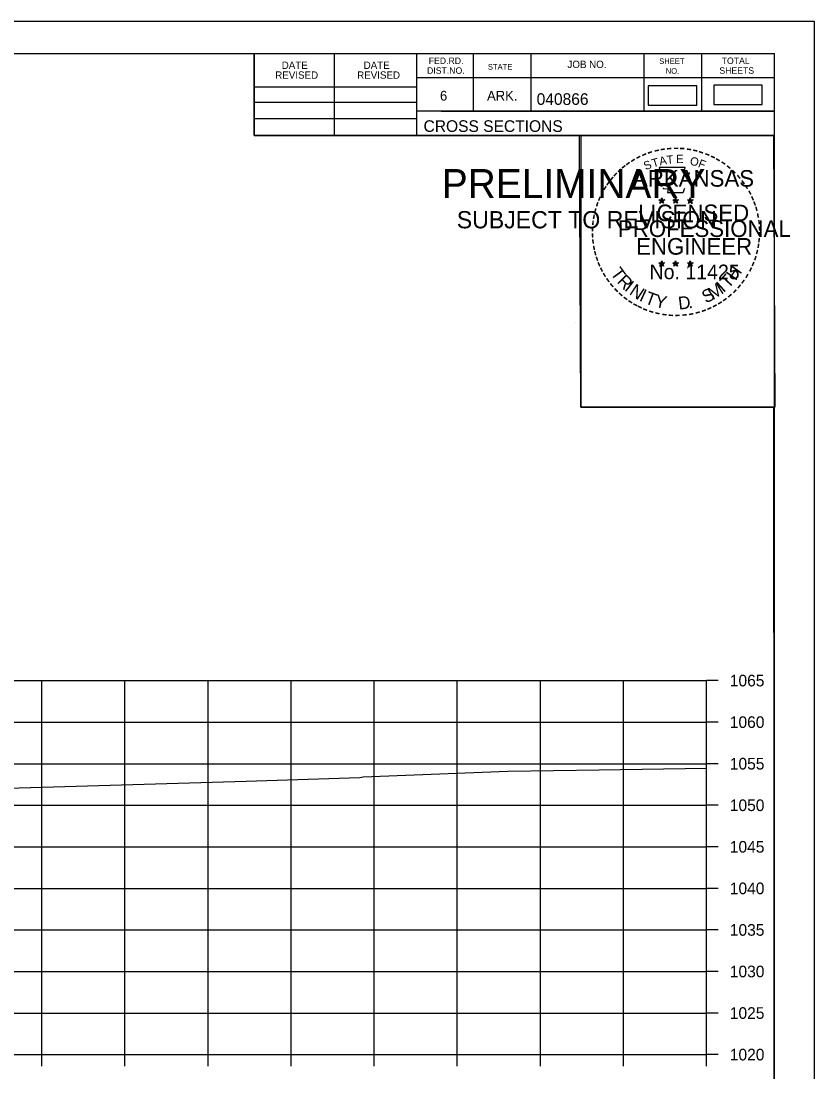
# Model space of a CAD drawing. Extents: x 1370565 to 1374448, y 301010 to 304637.
# Drawn here: x 1370802.5 to 1370898, y 304084.1 to 304210.6 of the extents above; entities that cross this region are included whole.
import ezdxf

# ---------------------------------------------------------------- set-up
doc = ezdxf.new("R2010")
doc.units = 0
for name, color, linetype in [('Default', 7, 'Continuous'), ('R_Axis', 7, 'Continuous'), ('R_Axis Annot', 7, 'Continuous'), ('R_Border', 7, 'Continuous'), ('R_Border PE', 7, 'Continuous'), ('R_Border Prem', 7, 'Continuous'), ('R_Drive', 7, 'Continuous'), ('R_Exist Surface', 7, 'Continuous'), ('R_Grid', 7, 'Continuous'), ('R_No Plot', 7, 'Continuous')]:
    doc.layers.add(name, color=color, linetype=linetype)

msp = doc.modelspace()

# ---------------------------------------------------------------- linework, layer by layer
at = {"layer": 'Default'}
msp.add_lwpolyline([(1370878.02, 304200.45), (1370883.85, 304200.45), (1370883.85, 304202.76), (1370878.02, 304202.76)], close=True, dxfattribs=at)
at = {"layer": 'R_Axis'}
for p, q in [((1370885.03, 304086.21), (1370885.03, 304131.21)), ((1370886.43, 304131.21), (1370885.03, 304131.21)), ((1370886.43, 304126.21), (1370885.03, 304126.21)), ((1370886.43, 304121.21), (1370885.03, 304121.21)), ((1370886.43, 304116.21), (1370885.03, 304116.21)), ((1370886.43, 304111.21), (1370885.03, 304111.21)), ((1370886.43, 304106.21), (1370885.03, 304106.21)), ((1370886.43, 304101.21), (1370885.03, 304101.21)), ((1370886.43, 304096.21), (1370885.03, 304096.21)), ((1370886.43, 304091.21), (1370885.03, 304091.21)), ((1370585.03, 304086.21), (1370885.03, 304086.21)), ((1370805.03, 304084.81), (1370805.03, 304086.21)), ((1370815.03, 304084.81), (1370815.03, 304086.21)), ((1370825.03, 304084.81), (1370825.03, 304086.21)), ((1370835.03, 304084.81), (1370835.03, 304086.21)), ((1370845.03, 304084.81), (1370845.03, 304086.21)), ((1370855.03, 304084.81), (1370855.03, 304086.21)), ((1370865.03, 304084.81), (1370865.03, 304086.21)), ((1370875.03, 304084.81), (1370875.03, 304086.21)), ((1370885.03, 304084.81), (1370885.03, 304086.21)), ((1370886.43, 304086.21), (1370885.03, 304086.21))]:
    msp.add_line(p, q, dxfattribs=at)
at = {"layer": 'R_Border'}
for p, q in [((1370577.03, 304206.67), (1370893.21, 304206.67)), ((1370830.57, 304196.79), (1370830.57, 304206.67)), ((1370840.25, 304196.79), (1370840.25, 304206.67)), ((1370850.11, 304206.67), (1370850.11, 304196.79)), ((1370856.95, 304206.67), (1370856.95, 304199.73)), ((1370863.89, 304206.67), (1370863.89, 304199.73)), ((1370877.47, 304206.67), (1370877.47, 304199.73)), ((1370884.41, 304206.67), (1370884.41, 304199.73)), ((1370893.21, 304001.21), (1370893.21, 304206.67)), ((1370893.21, 304203.73), (1370850.11, 304203.73)), ((1370893.21, 304203.75), (1370893.21, 304203.75)), ((1370830.57, 304202.65), (1370850.11, 304202.65)), ((1370830.57, 304200.79), (1370850.11, 304200.79)), ((1370893.21, 304199.73), (1370850.11, 304199.73)), ((1370853.07, 304199.73), (1370893.21, 304199.73)), ((1370830.57, 304198.85), (1370850.11, 304198.85)), ((1370893.21, 304196.79), (1370830.57, 304196.79))]:
    msp.add_line(p, q, dxfattribs=at)
at = {"layer": 'R_Border PE'}
for p, q in [((1370879.29, 304189.04), (1370879.64, 304188.93)), ((1370879.29, 304189.04), (1370879.54, 304189)), ((1370879.29, 304189.04), (1370879.53, 304188.92)), ((1370879.42, 304188.63), (1370879.64, 304188.93)), ((1370879.42, 304188.63), (1370879.55, 304188.88)), ((1370879.42, 304188.63), (1370879.64, 304188.85)), ((1370879.64, 304189.3), (1370879.6, 304189.04)), ((1370879.64, 304188.93), (1370879.64, 304189.3)), ((1370879.64, 304189.3), (1370879.69, 304189.05)), ((1370879.99, 304189.04), (1370879.64, 304188.93)), ((1370879.85, 304188.63), (1370879.64, 304188.93)), ((1370879.85, 304188.63), (1370879.64, 304188.85)), ((1370879.99, 304189.04), (1370879.7, 304188.99)), ((1370879.85, 304188.63), (1370879.72, 304188.93)), ((1370879.99, 304189.04), (1370879.78, 304188.94)), ((1370880.96, 304189.04), (1370881.31, 304188.93)), ((1370880.96, 304189.04), (1370881.21, 304189)), ((1370880.96, 304189.04), (1370881.2, 304188.92)), ((1370881.09, 304188.63), (1370881.31, 304188.93)), ((1370881.09, 304188.63), (1370881.22, 304188.88)), ((1370881.09, 304188.63), (1370881.31, 304188.85)), ((1370881.31, 304189.3), (1370881.27, 304189.04)), ((1370881.31, 304188.93), (1370881.31, 304189.3)), ((1370881.31, 304189.3), (1370881.36, 304189.05)), ((1370881.66, 304189.04), (1370881.31, 304188.93)), ((1370881.52, 304188.63), (1370881.31, 304188.93)), ((1370881.52, 304188.63), (1370881.31, 304188.85)), ((1370881.66, 304189.04), (1370881.37, 304188.99)), ((1370881.52, 304188.63), (1370881.39, 304188.93)), ((1370881.66, 304189.04), (1370881.45, 304188.94)), ((1370882.72, 304189.03), (1370883.07, 304188.92)), ((1370882.72, 304189.03), (1370882.98, 304188.99)), ((1370882.72, 304189.03), (1370882.96, 304188.91)), ((1370882.86, 304188.62), (1370883.07, 304188.92)), ((1370882.86, 304188.62), (1370882.98, 304188.87)), ((1370882.86, 304188.62), (1370883.07, 304188.84)), ((1370883.07, 304189.28), (1370883.03, 304189.03)), ((1370883.07, 304188.92), (1370883.07, 304189.28)), ((1370883.07, 304189.28), (1370883.12, 304189.03)), ((1370883.42, 304189.03), (1370883.07, 304188.92)), ((1370883.29, 304188.62), (1370883.07, 304188.92)), ((1370883.29, 304188.62), (1370883.07, 304188.84)), ((1370883.42, 304189.03), (1370883.13, 304188.98)), ((1370883.29, 304188.62), (1370883.15, 304188.91)), ((1370883.42, 304189.03), (1370883.22, 304188.93)), ((1370879.29, 304181.47), (1370879.64, 304181.36)), ((1370879.29, 304181.47), (1370879.54, 304181.42)), ((1370879.29, 304181.47), (1370879.52, 304181.35)), ((1370879.42, 304181.06), (1370879.64, 304181.36)), ((1370879.42, 304181.06), (1370879.55, 304181.31)), ((1370879.42, 304181.06), (1370879.63, 304181.28)), ((1370879.64, 304181.72), (1370879.59, 304181.47)), ((1370879.85, 304181.06), (1370879.63, 304181.28)), ((1370879.64, 304181.36), (1370879.64, 304181.72)), ((1370879.64, 304181.72), (1370879.68, 304181.47)), ((1370879.98, 304181.47), (1370879.64, 304181.36)), ((1370879.85, 304181.06), (1370879.64, 304181.36)), ((1370879.98, 304181.47), (1370879.7, 304181.42)), ((1370879.85, 304181.06), (1370879.71, 304181.35)), ((1370879.98, 304181.47), (1370879.78, 304181.37)), ((1370880.96, 304181.47), (1370881.3, 304181.36)), ((1370880.96, 304181.47), (1370881.21, 304181.42)), ((1370880.96, 304181.47), (1370881.19, 304181.35)), ((1370881.09, 304181.06), (1370881.3, 304181.36)), ((1370881.09, 304181.06), (1370881.21, 304181.31)), ((1370881.09, 304181.06), (1370881.3, 304181.28)), ((1370881.3, 304181.72), (1370881.26, 304181.47)), ((1370881.3, 304181.36), (1370881.3, 304181.72)), ((1370881.3, 304181.72), (1370881.35, 304181.47)), ((1370881.65, 304181.47), (1370881.3, 304181.36)), ((1370881.52, 304181.06), (1370881.3, 304181.36)), ((1370881.52, 304181.06), (1370881.3, 304181.28)), ((1370881.65, 304181.47), (1370881.37, 304181.42)), ((1370881.52, 304181.06), (1370881.38, 304181.35)), ((1370881.65, 304181.47), (1370881.45, 304181.37)), ((1370882.72, 304181.46), (1370883.07, 304181.35)), ((1370882.72, 304181.46), (1370882.98, 304181.41)), ((1370882.72, 304181.46), (1370882.96, 304181.34)), ((1370882.86, 304181.05), (1370883.07, 304181.35)), ((1370882.86, 304181.05), (1370882.98, 304181.3)), ((1370882.86, 304181.05), (1370883.07, 304181.27)), ((1370883.07, 304181.71), (1370883.03, 304181.46)), ((1370883.07, 304181.35), (1370883.07, 304181.71)), ((1370883.07, 304181.71), (1370883.12, 304181.46)), ((1370883.42, 304181.46), (1370883.07, 304181.35)), ((1370883.28, 304181.05), (1370883.07, 304181.35)), ((1370883.28, 304181.05), (1370883.07, 304181.27)), ((1370883.42, 304181.46), (1370883.13, 304181.41)), ((1370883.28, 304181.05), (1370883.15, 304181.34)), ((1370883.42, 304181.46), (1370883.21, 304181.36))]:
    msp.add_line(p, q, dxfattribs=at)
for points in [[(1370879.33, 304192.92), (1370879.6, 304192.09)], [(1370882.84, 304192), (1370882.98, 304192.28), (1370882.3, 304192.26), (1370882.45, 304192.92), (1370879.33, 304192.92)], [(1370879.82, 304190.5), (1370879.82, 304190.41), (1370880.39, 304190.39), (1370880.33, 304189.92), (1370882.2, 304189.92), (1370882.4, 304190.45)], [(1370879.64, 304189.3), (1370879.85, 304188.63), (1370879.29, 304189.04), (1370879.99, 304189.04), (1370879.42, 304188.63), (1370879.64, 304189.3)], [(1370881.31, 304189.3), (1370881.52, 304188.63), (1370880.96, 304189.04), (1370881.66, 304189.04), (1370881.09, 304188.63), (1370881.31, 304189.3)], [(1370883.07, 304189.28), (1370883.29, 304188.62), (1370882.72, 304189.03), (1370883.42, 304189.03), (1370882.86, 304188.62), (1370883.07, 304189.28)], [(1370879.64, 304181.72), (1370879.85, 304181.06), (1370879.29, 304181.47), (1370879.98, 304181.47), (1370879.42, 304181.06), (1370879.64, 304181.72)], [(1370881.3, 304181.72), (1370881.52, 304181.06), (1370880.96, 304181.47), (1370881.65, 304181.47), (1370881.09, 304181.06), (1370881.3, 304181.72)], [(1370883.07, 304181.71), (1370883.28, 304181.05), (1370882.72, 304181.46), (1370883.42, 304181.46), (1370882.86, 304181.05), (1370883.07, 304181.71)]]:
    msp.add_lwpolyline(points, dxfattribs=at)
for centre, radius in [((1370879.64, 304188.93), 0.172), ((1370879.64, 304188.93), 0.145), ((1370879.64, 304188.93), 0.116), ((1370879.64, 304188.93), 0.0991), ((1370879.64, 304188.93), 0.0747), ((1370879.64, 304188.93), 0.0495), ((1370879.64, 304188.93), 0.0296), ((1370881.31, 304188.93), 0.172), ((1370881.31, 304188.93), 0.145), ((1370881.31, 304188.93), 0.116), ((1370881.31, 304188.93), 0.0991), ((1370881.31, 304188.93), 0.0747), ((1370881.31, 304188.93), 0.0495), ((1370881.31, 304188.93), 0.0296), ((1370883.07, 304188.92), 0.172), ((1370883.07, 304188.92), 0.145), ((1370883.07, 304188.92), 0.116), ((1370883.07, 304188.92), 0.0991), ((1370883.07, 304188.92), 0.0747), ((1370883.07, 304188.92), 0.0495), ((1370883.07, 304188.92), 0.0296), ((1370879.63, 304181.36), 0.172), ((1370879.63, 304181.36), 0.145), ((1370879.63, 304181.36), 0.116), ((1370879.63, 304181.36), 0.0991), ((1370879.63, 304181.36), 0.0747), ((1370879.63, 304181.36), 0.0495), ((1370879.63, 304181.36), 0.0296), ((1370881.3, 304181.36), 0.172), ((1370881.3, 304181.36), 0.145), ((1370881.3, 304181.36), 0.116), ((1370881.3, 304181.36), 0.0991), ((1370881.3, 304181.36), 0.0747), ((1370881.3, 304181.36), 0.0495), ((1370881.3, 304181.36), 0.0296), ((1370883.07, 304181.35), 0.172), ((1370883.07, 304181.35), 0.145), ((1370883.07, 304181.35), 0.116), ((1370883.07, 304181.35), 0.0991), ((1370883.07, 304181.35), 0.0747), ((1370883.07, 304181.35), 0.0495), ((1370883.07, 304181.35), 0.0296)]:
    msp.add_circle(centre, radius, dxfattribs=at)
at = {"layer": 'R_Drive'}
msp.add_lwpolyline([(1370885.89, 304200.52), (1370891.72, 304200.52), (1370891.72, 304202.83), (1370885.89, 304202.83)], close=True, dxfattribs=at)
at = {"layer": 'R_Exist Surface'}
msp.add_lwpolyline([(1370694.58, 304112.11), (1370716.27, 304115.22), (1370725.66, 304116.57), (1370726.01, 304116.56), (1370735.94, 304116.18), (1370736.53, 304116.14), (1370746.29, 304115.59), (1370761.03, 304114.52), (1370761.96, 304114.44), (1370764.58, 304114.97), (1370777.69, 304117.59), (1370829.63, 304119.12), (1370843.32, 304119.55), (1370843.72, 304119.62), (1370861.1, 304120.29), (1370872.1, 304120.49), (1370885.03, 304120.68)], dxfattribs=at)
at = {"layer": 'R_Grid'}
for p, q in [((1370585.03, 304131.21), (1370885.03, 304131.21)), ((1370805.03, 304086.21), (1370805.03, 304131.21)), ((1370815.03, 304086.21), (1370815.03, 304131.21)), ((1370825.03, 304086.21), (1370825.03, 304131.21)), ((1370835.03, 304086.21), (1370835.03, 304131.21)), ((1370845.03, 304086.21), (1370845.03, 304131.21)), ((1370855.03, 304086.21), (1370855.03, 304131.21)), ((1370865.03, 304086.21), (1370865.03, 304131.21)), ((1370875.03, 304086.21), (1370875.03, 304131.21)), ((1370885.03, 304086.21), (1370885.03, 304131.21)), ((1370585.03, 304126.21), (1370885.03, 304126.21)), ((1370585.03, 304121.21), (1370885.03, 304121.21)), ((1370585.03, 304116.21), (1370885.03, 304116.21)), ((1370585.03, 304111.21), (1370885.03, 304111.21)), ((1370585.03, 304106.21), (1370885.03, 304106.21)), ((1370585.03, 304101.21), (1370885.03, 304101.21)), ((1370585.03, 304096.21), (1370885.03, 304096.21)), ((1370585.03, 304091.21), (1370885.03, 304091.21)), ((1370585.03, 304086.21), (1370885.03, 304086.21))]:
    msp.add_line(p, q, dxfattribs=at)
at = {"layer": 'R_No Plot'}
for p, q in [((1370564.63, 304210.56), (1370897.96, 304210.56)), ((1370869.24, 304174.33), (1370869.24, 304174.33))]:
    msp.add_line(p, q, dxfattribs=at)
for points in [[(1370564.62, 304210.56), (1370897.96, 304210.56), (1370897.96, 303997.22), (1370564.62, 303997.22)], [(1370810.95, 304206.67), (1370830.57, 304206.67), (1370830.57, 304196.79), (1370846.68, 304196.79), (1370869.88, 304196.79), (1370869.88, 304164.12), (1370893.09, 304164.12), (1370893.21, 304001.21), (1370577.03, 304001.21), (1370577.03, 304206.67)], [(1370869.74, 304196.79), (1370893.09, 304196.79), (1370893.23, 304164.12), (1370869.88, 304164.12)]]:
    msp.add_lwpolyline(points, close=True, dxfattribs=at)

# ---------------------------------------------------------------- texts
at = {"layer": 'R_Axis Annot'}
for s, p in [('1065', (1370887.83, 304130.51)), ('1060', (1370887.83, 304125.51)), ('1055', (1370887.83, 304120.51)), ('1050', (1370887.83, 304115.51)), ('1045', (1370887.83, 304110.51)), ('1040', (1370887.83, 304105.51)), ('1035', (1370887.83, 304100.51)), ('1030', (1370887.83, 304095.51)), ('1025', (1370887.83, 304090.51)), ('1020', (1370887.83, 304085.51))]:
    msp.add_text(s, height=1.4, dxfattribs=at).set_placement(p)
at = {"layer": 'R_Border'}
for s, height, p in [('FED.RD.', 0.782, (1370851.59, 304205.39)), ('SHEET', 0.684, (1370879.33, 304205.39)), ('TOTAL', 0.782, (1370886.85, 304205.39)), ('DATE', 0.879, (1370833.9, 304204.8)), ('DATE', 0.879, (1370843.76, 304204.8)), ('DIST.NO.', 0.782, (1370851.39, 304204.21)), ('STATE', 0.684, (1370858.71, 304204.71)), ('JOB NO.', 0.879, (1370868.29, 304204.91)), ('NO.', 0.684, (1370880.11, 304204.21)), ('SHEETS', 0.782, (1370886.57, 304204.21)), ('REVISED', 0.879, (1370833.12, 304203.62)), ('REVISED', 0.879, (1370842.98, 304203.62)), ('6', 1.17, (1370852.95, 304200.99)), ('ARK.', 1.172, (1370858.61, 304200.99)), ('040866', 1.4, (1370864.58, 304200.47)), ('CROSS SECTIONS', 1.4, (1370850.97, 304197.22))]:
    msp.add_text(s, height=height, rotation=360, dxfattribs=at).set_placement(p)
at = {"layer": 'R_Border PE'}
for s, height, rotation, p in [('-', 1.6, 24.3072, (1370877.45, 304193.78)), ('-', 1.6, 19.1761, (1370878.08, 304194.05)), ('-', 1.6, 13.6301, (1370878.83, 304194.29)), ('-', 1.6, 10.2193, (1370879.51, 304194.45)), ('-', 1.6, 5.8968, (1370880.24, 304194.56)), ('-', 1.6, 0.1862, (1370881.01, 304194.63)), ('E', 1, 0.8323, (1370881.38, 304193.46)), ('-', 1.6, 357.743, (1370881.73, 304194.62)), ('-', 1.6, 352.1617, (1370882.48, 304194.56)), ('-', 1.6, 347.2049, (1370883.19, 304194.45)), ('-', 1.6, 342.3362, (1370883.83, 304194.29)), ('-', 1.6, 337.8551, (1370884.56, 304194.07)), ('-', 1.6, 38.9507, (1370875.16, 304192.32)), ('-', 1.6, 36.2317, (1370875.64, 304192.7)), ('-', 1.6, 34.0636, (1370876.22, 304193.09)), ('-', 1.6, 28.7918, (1370876.81, 304193.46)), ('S', 1, 21.594, (1370877.69, 304192.6)), ('T', 1, 16.4036, (1370878.6, 304192.93)), ('A', 1, 11.2132, (1370879.43, 304193.18)), ('T', 1, 6.0228, (1370880.28, 304193.35)), ('O', 1, 350.4515, (1370882.98, 304193.25)), ('F', 1, 340.0707, (1370883.94, 304193.02)), ('-', 1.6, 334.1211, (1370885.2, 304193.8)), ('-', 1.6, 329.6409, (1370885.77, 304193.52)), ('-', 1.6, 325.8627, (1370886.42, 304193.16)), ('-', 1.6, 320.5297, (1370887.03, 304192.73)), ('-', 1.6, 48.423, (1370874.28, 304191.42)), ('-', 1.6, 42.9622, (1370874.73, 304191.9)), ('ARKANSAS', 2, 360, (1370876.18, 304190.63)), ('-', 1.6, 315.5786, (1370887.63, 304192.24)), ('-', 1.6, 309.8797, (1370888.2, 304191.69)), ('-', 1.6, 58.0706, (1370873.14, 304189.84)), ('-', 1.6, 54.2325, (1370873.46, 304190.37)), ('-', 1.6, 50.6142, (1370873.88, 304190.94)), ('-', 1.6, 306.6522, (1370888.72, 304191.09)), ('-', 1.4, 303.6753, (1370889.21, 304190.52)), ('-', 1.6, 67.7743, (1370872.57, 304188.62)), ('-', 1.6, 62.8713, (1370872.83, 304189.23)), ('-', 1.6, 299.6684, (1370889.53, 304189.92)), ('-', 1.6, 294.6628, (1370889.85, 304189.3)), ('-', 1.6, 72.3945, (1370872.35, 304187.99)), ('LICENSED', 2, 360, (1370876.78, 304186.48)), ('DWB', 0.01, 360, (1370879.63, 304188.93)), ('DWB', 0.01, 360, (1370881.3, 304188.93)), ('DWB', 0.01, 360, (1370883.06, 304188.92)), ('-', 1.6, 290.5728, (1370890.11, 304188.73)), ('-', 1.6, 285.1233, (1370890.34, 304188.15)), ('-', 1.6, 81.2013, (1370872.02, 304186.56)), ('-', 1.6, 75.461, (1370872.15, 304187.27)), ('-', 1.6, 280.5493, (1370890.54, 304187.4)), ('-', 1.6, 89.0622, (1370871.92, 304185.17)), ('-', 1.6, 85.1863, (1370871.94, 304185.87)), ('PROFESSIONAL', 2, 360, (1370874.36, 304184.58)), ('-', 1.6, 276.5962, (1370890.7, 304186.64)), ('-', 1.6, 274.3301, (1370890.76, 304185.91)), ('-', 1.6, 94.1959, (1370871.95, 304184.44)), ('ENGINEER', 2, 360, (1370876.55, 304182.45)), ('-', 1.6, 263.5172, (1370890.78, 304184.62)), ('-', 1.6, 269.9407, (1370890.8, 304185.28)), ('-', 1.6, 98.9479, (1370872.03, 304183.78)), ('-', 1.6, 101.7149, (1370872.16, 304183.04)), ('-', 1.6, 260.9953, (1370890.71, 304183.96)), ('-', 1.6, 105.4578, (1370872.32, 304182.45)), ('-', 1.6, 109.0874, (1370872.54, 304181.82)), ('-', 1.6, 252.8681, (1370890.42, 304182.56)), ('-', 1.6, 255.7626, (1370890.6, 304183.28)), ('-', 1.6, 114.0643, (1370872.79, 304181.22)), ('-', 1.6, 115.7289, (1370873.1, 304180.6)), ('T', 1.54, 306.0406, (1370873.4, 304180.2)), ('No. 11425', 1.757, 360, (1370878.17, 304179.5)), ('DWB', 0.01, 360, (1370879.62, 304181.35)), ('DWB', 0.01, 360, (1370881.29, 304181.35)), ('DWB', 0.01, 360, (1370883.06, 304181.34)), ('H', 1.54, 54.6088, (1370888.52, 304179.23)), ('-', 1.6, 244.6197, (1370889.93, 304181.26)), ('-', 1.6, 247.8887, (1370890.19, 304181.89)), ('-', 1.6, 120.4471, (1370873.45, 304180.02)), ('-', 1.6, 125.8934, (1370873.86, 304179.46)), ('R', 1.54, 314.005, (1370874.16, 304179.15)), ('I', 1.54, 321.9694, (1370875.06, 304178.22)), ('T', 1.54, 46.6444, (1370887.63, 304178.29)), ('-', 1.6, 233.8452, (1370889.13, 304179.86)), ('-', 1.6, 239.0712, (1370889.54, 304180.51)), ('-', 1.6, 130.7181, (1370874.32, 304178.91)), ('-', 1.6, 134.2238, (1370874.84, 304178.36)), ('N', 1.54, 326.5002, (1370875.63, 304177.75)), ('I', 1.54, 335.3603, (1370876.83, 304176.96)), ('T', 1.54, 339.8912, (1370877.49, 304176.63)), ('S', 1.54, 26.9312, (1370884.94, 304176.56)), ('M', 1.54, 32.6563, (1370885.78, 304176.96)), ('I', 1.54, 42.1136, (1370887.06, 304177.81)), ('-', 1.6, 225.7653, (1370888.23, 304178.73)), ('-', 1.6, 231.2538, (1370888.7, 304179.29)), ('-', 1.6, 138.9338, (1370875.36, 304177.9)), ('-', 1.6, 144.6463, (1370875.92, 304177.49)), ('-', 1.6, 148.0898, (1370876.48, 304177.12)), ('Y', 1.54, 347.8556, (1370878.71, 304176.19)), ('D', 1.54, 6.3969, (1370881.7, 304175.83)), ('-', 1.6, 212.2491, (1370886.62, 304177.36)), ('-', 1.6, 215.7363, (1370887.15, 304177.75)), ('-', 1.6, 221.0851, (1370887.7, 304178.22)), ('-', 1.6, 151.5704, (1370877.06, 304176.79)), ('-', 1.6, 154.6002, (1370877.58, 304176.55)), ('-', 1.6, 158.5612, (1370878.2, 304176.29)), ('-', 1.6, 162.7983, (1370878.89, 304176.08)), ('-', 1.6, 167.5555, (1370879.6, 304175.92)), ('.', 1.54, 13.7642, (1370882.89, 304175.96)), ('-', 1.6, 195.4743, (1370884.14, 304176.18)), ('-', 1.6, 200.7184, (1370884.82, 304176.42)), ('-', 1.6, 204.2516, (1370885.44, 304176.69)), ('-', 1.6, 207.3568, (1370886.06, 304177.01)), ('-', 1.6, 173.1155, (1370880.38, 304175.81)), ('-', 1.6, 176.5183, (1370881.12, 304175.75)), ('-', 1.6, 181.5918, (1370881.87, 304175.77)), ('-', 1.6, 185.8167, (1370882.68, 304175.85)), ('-', 1.6, 191.2858, (1370883.41, 304175.98))]:
    msp.add_text(s, height=height, rotation=rotation, dxfattribs=at).set_placement(p)
at = {"layer": 'R_Border Prem'}
for s, height, p in [('PRELIMINARY', 3.5, (1370853.16, 304189.25)), ('DWB', 0.01, (1370853.9, 304191.1)), ('SUBJECT TO REVISION', 2.0751, (1370854.97, 304185.62))]:
    msp.add_text(s, height=height, rotation=360, dxfattribs=at).set_placement(p)

doc.saveas('drawing.dxf')
